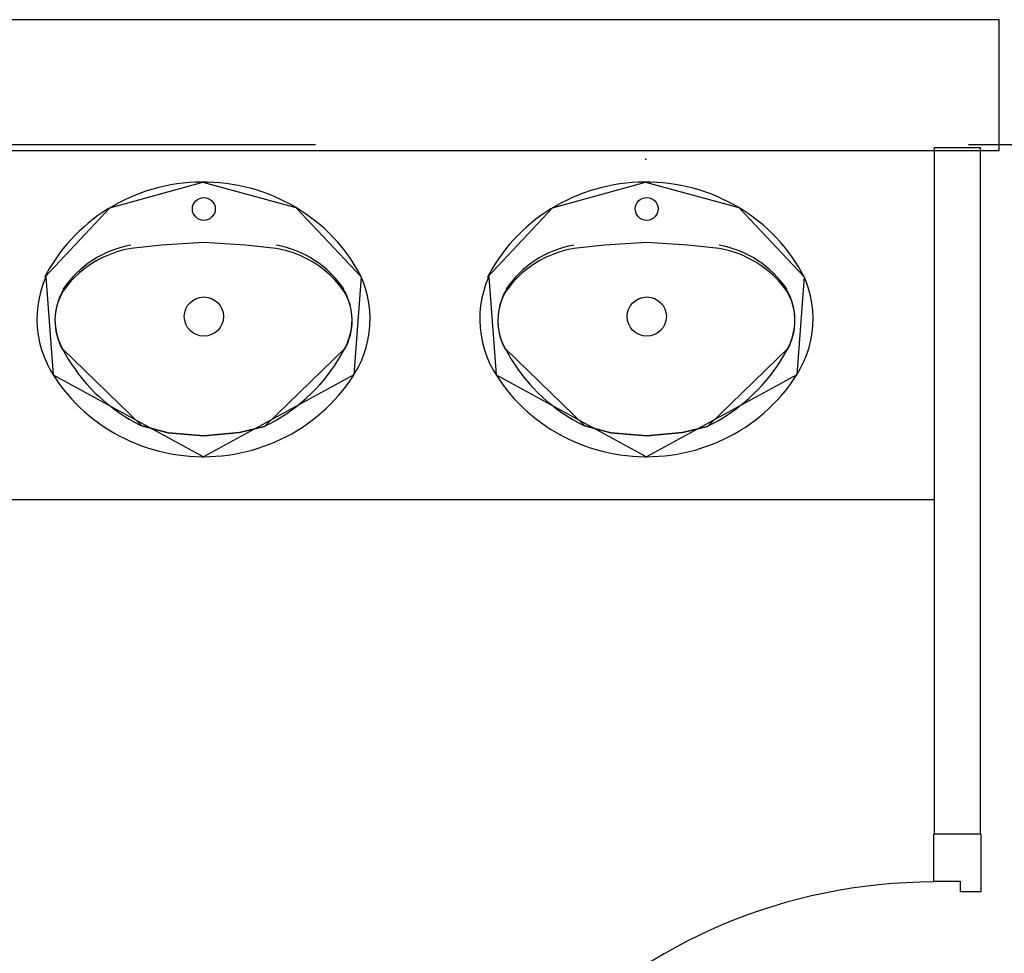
# Model space of a CAD drawing. Header units: millimetres. Extents: x -15 to 127, y -65 to 67.
# Tile 416 of 476: x 113.65 to 113.801, y 29.732 to 29.875. Entities that reach past the tile are written whole.
import ezdxf

# ---------------------------------------------------------------- set-up
doc = ezdxf.new("R2010")
doc.units = ezdxf.units.MM
doc.header["$MEASUREMENT"] = 0
doc.linetypes.add('PC_DASH_2', pattern=[0.125, 0.05555555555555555, -0.06944444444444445])
doc.layers.add('Calque 5', color=7, linetype='Continuous')

# ---------------------------------------------------------------- blocks, each defined once
blk = doc.blocks.new('PD_31494')
at = {"layer": 'Calque 5', "color": 0}
for p, q in [((46.25150382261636, -37.18372022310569), (46.25150382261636, -37.17651043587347)), ((46.25871360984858, -37.17651043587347), (46.25150382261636, -37.17651043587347)), ((46.25871360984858, -37.18530988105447), (46.25871360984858, -37.17651043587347))]:
    blk.add_line(p, q, dxfattribs=at)
blk.add_lwpolyline([(46.25150382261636, -37.18372022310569), (46.2555092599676, -37.18372022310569), (46.2555092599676, -37.18530988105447), (46.25871360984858, -37.18530988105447), (46.25871360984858, -37.18372022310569)], dxfattribs=at)
blk = doc.blocks.new('PD_31495')
at = {"layer": 'Calque 5', "color": 0}
for points in [[(46.17379545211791, -37.26284120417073), (46.17379545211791, -37.26684664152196), (46.16844061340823, -37.26684664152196), (46.16844061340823, -37.26284120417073), (46.17379545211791, -37.26284120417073)], [(46.25144061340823, -37.26284120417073), (46.25144061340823, -37.26684664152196), (46.24608577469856, -37.26684664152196), (46.24608577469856, -37.26284120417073), (46.25144061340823, -37.26284120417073)]]:
    blk.add_lwpolyline(points, dxfattribs=at)
blk = doc.blocks.new('PD_31493')
at = {"layer": 'Calque 5', "color": 0}
blk.add_line((46.25871360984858, -37.271853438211), (46.25150382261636, -37.271853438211), dxfattribs=at)
for points in [[(46.16839653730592, -37.26684664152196), (46.16839653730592, -37.26284120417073), (46.25150382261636, -37.26284120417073), (46.25150382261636, -37.26684664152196), (46.16839653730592, -37.26684664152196)], [(46.2555092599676, -37.26684664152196), (46.2555092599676, -37.26525698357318), (46.25871360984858, -37.26525698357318), (46.25871360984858, -37.271853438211), (46.25150382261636, -37.271853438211), (46.25150382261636, -37.26684664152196), (46.2555092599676, -37.26684664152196)]]:
    blk.add_lwpolyline(points, dxfattribs=at)
blk.add_arc((46.25150382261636, -37.26684664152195), 0.08299999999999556, 90, 180, dxfattribs=at)
at = {"layer": 'Calque 5'}
for name in ['PD_31494', 'PD_31495']:
    blk.add_blockref(name, (0, 0), dxfattribs=at)
blk = doc.blocks.new('PD_31498')
at = {"layer": 'Calque 5', "color": 0}
for points in [[(46.13966594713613, -37.11875333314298), (46.14060922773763, -37.11873517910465), (46.14155128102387, -37.11868520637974), (46.14249095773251, -37.11860347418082), (46.14342710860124, -37.11849008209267), (46.14435860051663, -37.1183451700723), (46.14528429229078, -37.11816891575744), (46.14620305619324, -37.11796153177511), (46.14711377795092, -37.11772327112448), (46.14801534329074, -37.117454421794), (46.14890665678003, -37.1171553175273), (46.14978663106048, -37.11682631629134), (46.15065419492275, -37.11646782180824), (46.15150828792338, -37.11608027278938), (46.15234787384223, -37.11566413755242), (46.15317192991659, -37.11521992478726), (46.15397944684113, -37.11474817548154), (46.1547694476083, -37.11424946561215), (46.15554096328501, -37.11372440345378), (46.15629305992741, -37.1131736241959), (46.15702481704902, -37.1125978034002), (46.1577353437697, -37.11199763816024), (46.1584237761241, -37.11137386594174), (46.15908927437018, -37.11072724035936), (46.15973102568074, -37.11005855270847), (46.16034825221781, -37.10936861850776), (46.16094020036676, -37.10865827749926), (46.16150614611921, -37.10792839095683), (46.16204540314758, -37.10717985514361), (46.16255731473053, -37.10641357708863), (46.16268900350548, -37.10620655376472), (46.163270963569, -37.10521134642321), (46.16377958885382, -37.10417960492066), (46.1642125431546, -37.10311606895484), (46.16456771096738, -37.10202592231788), (46.16484336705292, -37.10091447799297), (46.16503816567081, -37.09978714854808), (46.16515115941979, -37.09864942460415), (46.16518179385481, -37.09750685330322), (46.16512992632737, -37.09636499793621), (46.16499580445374, -37.095229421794), (46.16478008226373, -37.09410565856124), (46.16448381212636, -37.09299918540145), (46.16410843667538, -37.09191538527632), (46.16380520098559, -37.09118569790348), (46.16336914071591, -37.09037596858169), (46.16290389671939, -37.08958137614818), (46.16241025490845, -37.08880296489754), (46.1618888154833, -37.08804168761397), (46.16134021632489, -37.08729846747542), (46.160765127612, -37.08657421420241), (46.16016424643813, -37.0858698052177), (46.15953830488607, -37.08518610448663), (46.15888806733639, -37.08452394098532), (46.15821432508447, -37.083884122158), (46.15751789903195, -37.08326742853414), (46.15679963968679, -37.08267460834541), (46.15606041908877, -37.08210638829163), (46.155301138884, -37.08156346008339), (46.15452272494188, -37.08104648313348), (46.15372612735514, -37.08055608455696), (46.15291230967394, -37.080092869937), (46.15208227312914, -37.07965739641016), (46.1512370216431, -37.07925019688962), (46.150377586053, -37.07887176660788), (46.14950501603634, -37.07852256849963), (46.14862037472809, -37.07820302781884), (46.14772473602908, -37.07791353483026), (46.14681919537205, -37.07765443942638), (46.14590485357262, -37.07742605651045), (46.14498282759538, -37.07722866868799), (46.14405423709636, -37.07706251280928), (46.14312021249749, -37.07692779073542), (46.14218189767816, -37.07682467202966), (46.14124043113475, -37.07675327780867), (46.14029696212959, -37.07671369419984), (46.13935263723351, -37.07670597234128), (46.13840861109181, -37.07673012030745), (46.13746603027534, -37.07678610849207), (46.13652604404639, -37.07687386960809), (46.13558979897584, -37.0769932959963), (46.13465843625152, -37.07714424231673), (46.13373308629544, -37.07732652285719), (46.13281488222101, -37.07753991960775), (46.13190493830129, -37.07778417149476), (46.13100436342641, -37.07805897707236), (46.13011425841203, -37.0783640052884), (46.12923570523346, -37.07869888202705), (46.12836977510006, -37.07906320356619), (46.12751752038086, -37.0794565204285), (46.12667998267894, -37.07987835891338), (46.12585818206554, -37.080328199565), (46.12505311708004, -37.08080549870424), (46.12426577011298, -37.08130967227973), (46.12349710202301, -37.08184010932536), (46.12274804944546, -37.08239615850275), (46.12201952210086, -37.08297714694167), (46.12131240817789, -37.08358236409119), (46.12062757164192, -37.08421107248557), (46.11996584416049, -37.08486250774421), (46.11932803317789, -37.0855358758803), (46.1187149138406, -37.08623035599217), (46.11812723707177, -37.08694510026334), (46.11756571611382, -37.08767924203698), (46.11703103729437, -37.08843188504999), (46.11652384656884, -37.08920211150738), (46.11604476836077, -37.08998898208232), (46.11559438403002, -37.09079153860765), (46.11534044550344, -37.09127571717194), (46.11552671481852, -37.09118569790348), (46.1150979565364, -37.092250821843), (46.11474708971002, -37.09334226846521), (46.11447581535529, -37.09445472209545), (46.11428546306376, -37.09558276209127), (46.11417695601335, -37.0967208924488), (46.1141508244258, -37.09786356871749), (46.11420719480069, -37.09900522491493), (46.11434579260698, -37.10014029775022), (46.11456594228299, -37.1012632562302), (46.11486656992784, -37.1023686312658), (46.11524621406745, -37.10345103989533), (46.11570302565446, -37.10450520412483), (46.11623477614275, -37.10552598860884), (46.11664277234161, -37.10620626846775), (46.11714742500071, -37.10697738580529), (46.11767945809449, -37.10773073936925), (46.11823836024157, -37.1084656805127), (46.11882344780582, -37.10918131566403), (46.11943401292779, -37.10987677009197), (46.12006930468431, -37.1105511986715), (46.12072855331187, -37.11120377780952), (46.12141095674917, -37.11183371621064), (46.12211568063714, -37.11244024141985), (46.1228418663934, -37.11302261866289), (46.12358863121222, -37.11358013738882), (46.12435506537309, -37.11411211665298), (46.12514023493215, -37.11461790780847), (46.12594317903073, -37.11509689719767), (46.12676292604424, -37.11554850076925), (46.12759847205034, -37.11597216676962), (46.12844880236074, -37.11636738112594), (46.12931288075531, -37.11673365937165), (46.13018965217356, -37.11707055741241), (46.13107804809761, -37.11737766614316), (46.13197698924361, -37.11765460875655), (46.13288538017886, -37.11790104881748), (46.13380211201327, -37.1181166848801), (46.13472606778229, -37.11830125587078), (46.1356561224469, -37.11845453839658), (46.13659114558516, -37.11857634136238), (46.1375299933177, -37.1186665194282), (46.13847152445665, -37.11872496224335), (46.13941459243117, -37.11875159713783), (46.13966595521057, -37.11875332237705)], [(46.11534044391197, -37.09127571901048), (46.12529610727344, -37.08065748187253), (46.13954409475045, -37.07670496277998), (46.15380767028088, -37.08060456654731), (46.1638054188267, -37.09118577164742)], [(46.11552671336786, -37.09118569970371), (46.1166427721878, -37.1062062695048)], [(46.16380519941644, -37.09118569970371), (46.16268914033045, -37.1062062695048)], [(46.11664290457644, -37.10620653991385), (46.13966595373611, -37.11875332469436)], [(46.16268900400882, -37.10620655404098), (46.13966594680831, -37.11875333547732)]]:
    blk.add_lwpolyline(points, dxfattribs=at)
blk = doc.blocks.new('PD_31499')
at = {"layer": 'Calque 5', "color": 0}
for points in [[(46.11803811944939, -37.10215881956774), (46.11848171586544, -37.10298349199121), (46.11895480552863, -37.10379269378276), (46.11945681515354, -37.10458543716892), (46.11998713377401, -37.10536075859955), (46.12054511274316, -37.10611771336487), (46.12113007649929, -37.10685537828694), (46.12174130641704, -37.10757285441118), (46.12237806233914, -37.10826926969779), (46.12303956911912, -37.10894377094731), (46.12372501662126, -37.10959554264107), (46.12443357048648, -37.11022378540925), (46.1251643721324, -37.11082773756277), (46.12591652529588, -37.1114066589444), (46.12668911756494, -37.11195984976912), (46.12748120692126, -37.11248663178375), (46.12829182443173, -37.11298636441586), (46.12911999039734, -37.11345844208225), (46.12996468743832, -37.11390228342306), (46.13022413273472, -37.1140313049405), (46.1342358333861, -37.11506557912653), (46.13971246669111, -37.11556035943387), (46.14516593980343, -37.11504318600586), (46.14901476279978, -37.11412126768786), (46.14910779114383, -37.11403132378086), (46.14995730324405, -37.11359615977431), (46.1507905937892, -37.11313259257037), (46.15160664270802, -37.11264118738), (46.15240445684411, -37.11212254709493), (46.15318306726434, -37.11157730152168), (46.15394152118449, -37.11100611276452), (46.15467889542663, -37.11040968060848), (46.15539429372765, -37.10978872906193), (46.15608684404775, -37.10914401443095), (46.15675570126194, -37.10847632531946), (46.15740004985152, -37.10778647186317), (46.15801910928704, -37.10707529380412), (46.15861211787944, -37.10634366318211), (46.15917835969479, -37.10559246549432), (46.15971714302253, -37.10482261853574), (46.16022780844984, -37.10403505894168), (46.16070973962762, -37.10323074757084), (46.16116234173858, -37.10241066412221), (46.16129380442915, -37.10215883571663), (46.16171170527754, -37.10130700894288), (46.16203522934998, -37.10041761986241), (46.16226083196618, -37.09950040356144), (46.16238603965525, -37.09856541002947), (46.16240947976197, -37.09762288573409), (46.16233089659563, -37.09668315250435), (46.1621511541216, -37.09575651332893), (46.1618722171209, -37.09485311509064), (46.16149714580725, -37.09398285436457), (46.16120078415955, -37.09343451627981), (46.16054658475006, -37.09256276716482), (46.15983110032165, -37.09173743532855), (46.15905781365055, -37.09096237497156), (46.1582304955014, -37.09024135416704), (46.15735317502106, -37.08957789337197), (46.15643012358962, -37.08897521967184), (46.15546584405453, -37.08843627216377), (46.15446502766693, -37.08796367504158), (46.15343255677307, -37.08755972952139), (46.1523734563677, -37.08722640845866), (46.15129288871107, -37.0869653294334), (46.1507822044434, -37.08686849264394), (46.14601467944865, -37.08635131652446), (46.13971246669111, -37.08596906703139), (46.13322412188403, -37.08638504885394), (46.12854971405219, -37.08686849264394), (46.1274609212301, -37.08709536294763), (46.1263911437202, -37.08739511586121), (46.12534559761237, -37.0877662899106), (46.12432937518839, -37.0882070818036), (46.12334743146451, -37.08871534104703), (46.12240454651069, -37.08928858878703), (46.12150531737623, -37.08992403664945), (46.12065412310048, -37.09061858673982), (46.11985510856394, -37.0913688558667), (46.11911217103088, -37.09217118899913), (46.11842892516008, -37.09302167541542), (46.118131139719, -37.09343434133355), (46.1176951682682, -37.09427782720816), (46.11735274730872, -37.09516057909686), (46.11710763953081, -37.09607310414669), (46.11696252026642, -37.09700540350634), (46.11691898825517, -37.09794726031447), (46.11697751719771, -37.098888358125), (46.11713746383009, -37.0998183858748), (46.1173970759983, -37.10072715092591), (46.11775351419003, -37.1016047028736), (46.11803811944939, -37.10215883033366)], [(46.1507822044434, -37.08686849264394), (46.14601467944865, -37.08635131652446), (46.13971246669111, -37.08596906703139), (46.13322412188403, -37.08638504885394), (46.12854971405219, -37.08686849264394)], [(46.11803811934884, -37.10215882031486), (46.13022413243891, -37.11403130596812)], [(46.16129380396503, -37.10215883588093), (46.14910778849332, -37.11403132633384)], [(46.14901476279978, -37.11412126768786), (46.14516593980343, -37.11504318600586), (46.13971246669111, -37.11556035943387), (46.1342358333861, -37.11506557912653), (46.13022430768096, -37.11403114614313)]]:
    blk.add_lwpolyline(points, dxfattribs=at)
for centre, radius, start, end in [((46.13136489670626, -37.10205532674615), 0.01595715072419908, 100.161392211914, 146.0300598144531), ((46.14796701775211, -37.10205533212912), 0.01595716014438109, 33.96994018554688, 79.83860778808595), ((46.12623430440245, -37.09787791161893), 0.00931559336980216, 150.4411468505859, 208.3775177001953), ((46.15309761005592, -37.09787791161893), 0.009315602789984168, 331.6224822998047, 29.55885314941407)]:
    blk.add_arc(centre, radius, start, end, dxfattribs=at)
blk = doc.blocks.new('PD_31497')
at = {"layer": 'Calque 5', "color": 0}
for points in [[(46.1507822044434, -37.08686849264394), (46.14601467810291, -37.0863513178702), (46.13971246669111, -37.08596906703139), (46.13322412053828, -37.08638504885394), (46.12854971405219, -37.08686849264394)], [(46.11803811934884, -37.10215882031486), (46.13022413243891, -37.11403130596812)], [(46.16129380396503, -37.10215883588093), (46.14910778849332, -37.11403132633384)], [(46.14901476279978, -37.11412126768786), (46.14516593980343, -37.11504318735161), (46.13971246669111, -37.11556035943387), (46.1342358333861, -37.11506558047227), (46.13022430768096, -37.11403114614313)]]:
    blk.add_lwpolyline(points, dxfattribs=at)
for centre, radius in [((46.13971298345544, -37.08081218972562), 0.001750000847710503), ((46.13971795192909, -37.09729571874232), 0.002999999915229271)]:
    blk.add_circle(centre, radius, dxfattribs=at)
for centre, radius, start, end in [((46.13136489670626, -37.10205532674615), 0.01595715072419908, 100.161392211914, 146.0300598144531), ((46.14796701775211, -37.10205533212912), 0.01595716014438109, 33.96994018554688, 79.83860778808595), ((46.12623430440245, -37.09787791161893), 0.00931559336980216, 150.4411468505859, 208.3775177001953), ((46.15309761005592, -37.09787791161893), 0.009315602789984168, 331.6224822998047, 29.55885314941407)]:
    blk.add_arc(centre, radius, start, end, dxfattribs=at)
at = {"layer": 'Calque 5'}
for name in ['PD_31498', 'PD_31499']:
    blk.add_blockref(name, (0, 0), dxfattribs=at)
blk = doc.blocks.new('PD_31502')
at = {"layer": 'Calque 5', "color": 0}
for points in [[(46.20747651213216, -37.11875333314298), (46.20841979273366, -37.11873517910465), (46.2093618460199, -37.11868520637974), (46.21030152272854, -37.11860347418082), (46.21123767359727, -37.11849008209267), (46.21216916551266, -37.1183451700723), (46.21309485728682, -37.11816891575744), (46.21401362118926, -37.11796153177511), (46.21492434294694, -37.11772327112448), (46.21582590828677, -37.117454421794), (46.21671722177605, -37.1171553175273), (46.21759719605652, -37.11682631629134), (46.21846475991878, -37.11646782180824), (46.21931885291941, -37.11608027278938), (46.22015843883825, -37.11566413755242), (46.22098249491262, -37.11521992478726), (46.22179001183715, -37.11474817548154), (46.22258001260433, -37.11424946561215), (46.22335152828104, -37.11372440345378), (46.22410362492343, -37.1131736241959), (46.22483538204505, -37.1125978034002), (46.22554590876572, -37.11199763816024), (46.22623434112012, -37.11137386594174), (46.22689983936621, -37.11072724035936), (46.22754159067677, -37.11005855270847), (46.22815881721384, -37.10936861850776), (46.22875076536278, -37.10865827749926), (46.22931671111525, -37.10792839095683), (46.22985596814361, -37.10717985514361), (46.23036787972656, -37.10641357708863), (46.23049956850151, -37.10620655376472), (46.23108152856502, -37.10521134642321), (46.23159015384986, -37.10417960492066), (46.23202310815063, -37.10311606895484), (46.23237827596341, -37.10202592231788), (46.23265393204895, -37.10091447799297), (46.23284873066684, -37.09978714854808), (46.23296172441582, -37.09864942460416), (46.23299235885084, -37.09750685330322), (46.23294049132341, -37.0963649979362), (46.23280636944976, -37.095229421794), (46.23259064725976, -37.09410565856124), (46.23229437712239, -37.09299918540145), (46.2319190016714, -37.09191538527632), (46.23161576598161, -37.09118569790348), (46.23117970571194, -37.09037596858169), (46.23071446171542, -37.08958137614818), (46.23022081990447, -37.08880296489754), (46.22969938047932, -37.08804168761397), (46.22915078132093, -37.08729846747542), (46.22857569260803, -37.08657421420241), (46.22797481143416, -37.0858698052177), (46.22734886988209, -37.08518610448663), (46.22669863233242, -37.08452394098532), (46.22602489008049, -37.083884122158), (46.22532846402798, -37.08326742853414), (46.22461020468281, -37.08267460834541), (46.2238709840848, -37.08210638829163), (46.22311170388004, -37.08156346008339), (46.22233328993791, -37.08104648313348), (46.22153669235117, -37.08055608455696), (46.22072287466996, -37.080092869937), (46.21989283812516, -37.07965739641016), (46.21904758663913, -37.07925019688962), (46.21818815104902, -37.07887176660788), (46.21731558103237, -37.07852256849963), (46.21643093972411, -37.07820302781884), (46.21553530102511, -37.07791353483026), (46.21462976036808, -37.07765443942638), (46.21371541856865, -37.07742605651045), (46.21279339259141, -37.07722866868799), (46.21186480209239, -37.07706251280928), (46.21093077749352, -37.07692779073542), (46.20999246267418, -37.07682467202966), (46.20905099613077, -37.07675327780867), (46.20810752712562, -37.07671369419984), (46.20716320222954, -37.07670597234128), (46.20621917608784, -37.07673012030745), (46.20527659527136, -37.07678610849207), (46.20433660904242, -37.07687386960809), (46.20340036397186, -37.0769932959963), (46.20246900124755, -37.07714424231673), (46.20154365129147, -37.07732652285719), (46.20062544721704, -37.07753991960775), (46.19971550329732, -37.07778417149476), (46.19881492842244, -37.07805897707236), (46.19792482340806, -37.0783640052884), (46.19704627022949, -37.07869888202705), (46.19618034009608, -37.07906320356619), (46.19532808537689, -37.0794565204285), (46.19449054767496, -37.07987835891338), (46.19366874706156, -37.080328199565), (46.19286368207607, -37.08080549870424), (46.19207633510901, -37.08130967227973), (46.19130766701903, -37.08184010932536), (46.19055861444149, -37.08239615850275), (46.18983008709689, -37.08297714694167), (46.18912297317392, -37.08358236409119), (46.18843813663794, -37.08421107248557), (46.18777640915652, -37.08486250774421), (46.18713859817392, -37.0855358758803), (46.18652547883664, -37.08623035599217), (46.1859378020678, -37.08694510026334), (46.18537628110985, -37.08767924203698), (46.1848416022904, -37.08843188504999), (46.18433441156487, -37.08920211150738), (46.1838553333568, -37.08998898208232), (46.18340494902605, -37.09079153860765), (46.18315101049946, -37.09127571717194), (46.18333727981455, -37.09118569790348), (46.18290852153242, -37.092250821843), (46.18255765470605, -37.09334226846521), (46.18228638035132, -37.09445472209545), (46.18209602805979, -37.09558276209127), (46.18198752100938, -37.0967208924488), (46.18196138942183, -37.09786356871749), (46.18201775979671, -37.09900522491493), (46.18215635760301, -37.10014029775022), (46.18237650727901, -37.1012632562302), (46.18267713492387, -37.1023686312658), (46.18305677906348, -37.10345103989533), (46.18351359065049, -37.10450520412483), (46.18404534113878, -37.10552598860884), (46.18445333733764, -37.10620626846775), (46.18495798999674, -37.10697738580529), (46.18549002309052, -37.10773073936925), (46.18604892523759, -37.1084656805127), (46.18663401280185, -37.10918131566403), (46.18724457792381, -37.10987677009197), (46.18787986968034, -37.1105511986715), (46.1885391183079, -37.11120377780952), (46.18922152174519, -37.11183371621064), (46.18992624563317, -37.11244024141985), (46.19065243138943, -37.11302261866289), (46.19139919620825, -37.11358013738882), (46.19216563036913, -37.11411211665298), (46.19295079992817, -37.11461790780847), (46.19375374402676, -37.11509689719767), (46.19457349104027, -37.11554850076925), (46.19540903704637, -37.11597216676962), (46.19625936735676, -37.11636738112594), (46.19712344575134, -37.11673365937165), (46.19800021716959, -37.11707055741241), (46.19888861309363, -37.11737766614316), (46.19978755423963, -37.11765460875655), (46.2006959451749, -37.11790104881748), (46.20161267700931, -37.1181166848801), (46.20253663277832, -37.11830125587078), (46.20346668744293, -37.11845453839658), (46.20440171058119, -37.11857634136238), (46.20534055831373, -37.1186665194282), (46.20628208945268, -37.11872496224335), (46.2072251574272, -37.11875159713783), (46.20747652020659, -37.11875332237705)], [(46.183151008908, -37.09127571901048), (46.19310667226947, -37.08065748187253), (46.20735465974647, -37.07670496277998), (46.22161823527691, -37.08060456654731), (46.23161598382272, -37.09118577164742)], [(46.18333727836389, -37.09118569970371), (46.18445333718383, -37.1062062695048)], [(46.23161576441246, -37.09118569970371), (46.23049970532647, -37.1062062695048)], [(46.18445346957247, -37.10620653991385), (46.20747651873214, -37.11875332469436)], [(46.23049956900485, -37.10620655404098), (46.20747651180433, -37.11875333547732)]]:
    blk.add_lwpolyline(points, dxfattribs=at)
blk = doc.blocks.new('PD_31503')
at = {"layer": 'Calque 5', "color": 0}
for points in [[(46.18584868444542, -37.10215881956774), (46.18629228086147, -37.10298349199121), (46.18676537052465, -37.10379269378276), (46.18726738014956, -37.10458543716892), (46.18779769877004, -37.10536075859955), (46.18835567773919, -37.10611771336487), (46.18894064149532, -37.10685537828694), (46.18955187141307, -37.10757285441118), (46.19018862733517, -37.10826926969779), (46.19085013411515, -37.10894377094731), (46.19153558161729, -37.10959554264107), (46.19224413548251, -37.11022378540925), (46.19297493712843, -37.11082773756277), (46.19372709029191, -37.1114066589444), (46.19449968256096, -37.11195984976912), (46.19529177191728, -37.11248663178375), (46.19610238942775, -37.11298636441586), (46.19693055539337, -37.11345844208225), (46.19777525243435, -37.11390228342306), (46.19803469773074, -37.1140313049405), (46.20204639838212, -37.11506557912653), (46.20752303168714, -37.11556035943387), (46.21297650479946, -37.11504318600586), (46.21682532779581, -37.11412126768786), (46.21691835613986, -37.11403132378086), (46.21776786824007, -37.11359615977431), (46.21860115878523, -37.11313259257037), (46.21941720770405, -37.11264118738), (46.22021502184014, -37.11212254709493), (46.22099363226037, -37.11157730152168), (46.22175208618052, -37.11100611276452), (46.22248946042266, -37.11040968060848), (46.22320485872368, -37.10978872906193), (46.22389740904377, -37.10914401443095), (46.22456626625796, -37.10847632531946), (46.22521061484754, -37.10778647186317), (46.22582967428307, -37.10707529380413), (46.22642268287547, -37.10634366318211), (46.22698892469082, -37.10559246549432), (46.22752770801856, -37.10482261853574), (46.22803837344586, -37.10403505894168), (46.22852030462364, -37.10323074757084), (46.22897290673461, -37.10241066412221), (46.22910436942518, -37.10215883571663), (46.22952227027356, -37.10130700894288), (46.22984579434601, -37.10041761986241), (46.2300713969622, -37.09950040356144), (46.23019660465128, -37.09856541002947), (46.23022004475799, -37.09762288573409), (46.23014146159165, -37.09668315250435), (46.22996171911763, -37.09575651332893), (46.22968278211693, -37.09485311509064), (46.22930771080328, -37.09398285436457), (46.22901134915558, -37.09343451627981), (46.22835714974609, -37.09256276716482), (46.22764166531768, -37.09173743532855), (46.22686837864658, -37.09096237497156), (46.22604106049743, -37.09024135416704), (46.22516374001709, -37.08957789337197), (46.22424068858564, -37.08897521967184), (46.22327640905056, -37.08843627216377), (46.22227559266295, -37.08796367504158), (46.2212431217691, -37.08755972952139), (46.22018402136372, -37.08722640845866), (46.21910345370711, -37.0869653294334), (46.21859276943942, -37.08686849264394), (46.21382524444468, -37.08635131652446), (46.20752303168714, -37.08596906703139), (46.20103468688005, -37.08638504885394), (46.19636027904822, -37.08686849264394), (46.19527148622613, -37.08709536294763), (46.19420170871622, -37.08739511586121), (46.1931561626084, -37.0877662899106), (46.19213994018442, -37.0882070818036), (46.19115799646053, -37.08871534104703), (46.19021511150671, -37.08928858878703), (46.18931588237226, -37.08992403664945), (46.18846468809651, -37.09061858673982), (46.18766567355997, -37.0913688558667), (46.18692273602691, -37.09217118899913), (46.1862394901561, -37.09302167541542), (46.18594170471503, -37.09343434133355), (46.18550573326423, -37.09427782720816), (46.18516331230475, -37.09516057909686), (46.18491820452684, -37.09607310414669), (46.18477308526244, -37.09700540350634), (46.1847295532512, -37.09794726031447), (46.18478808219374, -37.098888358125), (46.18494802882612, -37.0998183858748), (46.18520764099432, -37.10072715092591), (46.18556407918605, -37.1016047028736), (46.18584868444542, -37.10215883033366)], [(46.21859276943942, -37.08686849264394), (46.21382524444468, -37.08635131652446), (46.20752303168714, -37.08596906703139), (46.20103468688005, -37.08638504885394), (46.19636027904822, -37.08686849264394)], [(46.18584868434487, -37.10215882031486), (46.19803469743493, -37.11403130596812)], [(46.22910436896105, -37.10215883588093), (46.21691835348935, -37.11403132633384)], [(46.21682532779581, -37.11412126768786), (46.21297650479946, -37.11504318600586), (46.20752303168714, -37.11556035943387), (46.20204639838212, -37.11506557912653), (46.19803487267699, -37.11403114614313)]]:
    blk.add_lwpolyline(points, dxfattribs=at)
for centre, radius, start, end in [((46.19917546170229, -37.10205532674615), 0.01595715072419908, 100.161392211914, 146.0300598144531), ((46.21577758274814, -37.10205533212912), 0.01595716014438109, 33.96994018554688, 79.83860778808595), ((46.19404486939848, -37.09787791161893), 0.00931559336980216, 150.4411468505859, 208.3775177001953), ((46.22090817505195, -37.09787791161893), 0.009315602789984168, 331.6224822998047, 29.55885314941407)]:
    blk.add_arc(centre, radius, start, end, dxfattribs=at)
blk = doc.blocks.new('PD_31501')
at = {"layer": 'Calque 5', "color": 0}
for points in [[(46.21859276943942, -37.08686849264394), (46.21382524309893, -37.0863513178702), (46.20752303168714, -37.08596906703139), (46.2010346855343, -37.08638504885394), (46.19636027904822, -37.08686849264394)], [(46.18584868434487, -37.10215882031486), (46.19803469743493, -37.11403130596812)], [(46.22910436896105, -37.10215883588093), (46.21691835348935, -37.11403132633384)], [(46.21682532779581, -37.11412126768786), (46.21297650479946, -37.11504318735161), (46.20752303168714, -37.11556035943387), (46.20204639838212, -37.11506558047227), (46.19803487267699, -37.11403114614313)]]:
    blk.add_lwpolyline(points, dxfattribs=at)
for centre, radius in [((46.20752354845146, -37.08081218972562), 0.001750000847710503), ((46.20752851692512, -37.09729571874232), 0.002999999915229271)]:
    blk.add_circle(centre, radius, dxfattribs=at)
for centre, radius, start, end in [((46.19917546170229, -37.10205532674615), 0.01595715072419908, 100.161392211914, 146.0300598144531), ((46.21577758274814, -37.10205533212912), 0.01595716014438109, 33.96994018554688, 79.83860778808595), ((46.19404486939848, -37.09787791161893), 0.00931559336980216, 150.4411468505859, 208.3775177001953), ((46.22090817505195, -37.09787791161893), 0.009315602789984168, 331.6224822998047, 29.55885314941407)]:
    blk.add_arc(centre, radius, start, end, dxfattribs=at)
at = {"layer": 'Calque 5'}
for name in ['PD_31502', 'PD_31503']:
    blk.add_blockref(name, (0, 0), dxfattribs=at)
blk = doc.blocks.new('PD_32840')
at = {"layer": 'Calque 5', "color": 0}
for p, q in [((46.25150382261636, -37.18372022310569), (46.25150382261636, -37.17651043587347)), ((46.25871360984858, -37.17651043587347), (46.25150382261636, -37.17651043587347)), ((46.25871360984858, -37.18530988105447), (46.25871360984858, -37.17651043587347))]:
    blk.add_line(p, q, dxfattribs=at)
blk.add_lwpolyline([(46.25150382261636, -37.18372022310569), (46.2555092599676, -37.18372022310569), (46.2555092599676, -37.18530988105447), (46.25871360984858, -37.18530988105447), (46.25871360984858, -37.18372022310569)], dxfattribs=at)
blk = doc.blocks.new('PD_32841')
at = {"layer": 'Calque 5', "color": 0}
for points in [[(46.17379545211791, -37.26284120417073), (46.17379545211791, -37.26684664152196), (46.16844061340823, -37.26684664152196), (46.16844061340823, -37.26284120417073), (46.17379545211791, -37.26284120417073)], [(46.25144061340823, -37.26284120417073), (46.25144061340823, -37.26684664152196), (46.24608577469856, -37.26684664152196), (46.24608577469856, -37.26284120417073), (46.25144061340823, -37.26284120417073)]]:
    blk.add_lwpolyline(points, dxfattribs=at)
blk = doc.blocks.new('PD_32839')
at = {"layer": 'Calque 5', "color": 0}
blk.add_line((46.25871360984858, -37.271853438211), (46.25150382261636, -37.271853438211), dxfattribs=at)
for points in [[(46.16839653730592, -37.26684664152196), (46.16839653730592, -37.26284120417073), (46.25150382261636, -37.26284120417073), (46.25150382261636, -37.26684664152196), (46.16839653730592, -37.26684664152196)], [(46.2555092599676, -37.26684664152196), (46.2555092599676, -37.26525698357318), (46.25871360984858, -37.26525698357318), (46.25871360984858, -37.271853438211), (46.25150382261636, -37.271853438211), (46.25150382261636, -37.26684664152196), (46.2555092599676, -37.26684664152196)]]:
    blk.add_lwpolyline(points, dxfattribs=at)
blk.add_arc((46.25150382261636, -37.26684664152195), 0.08299999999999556, 90, 180, dxfattribs=at)
at = {"layer": 'Calque 5'}
for name in ['PD_32840', 'PD_32841']:
    blk.add_blockref(name, (0, 0), dxfattribs=at)
blk = doc.blocks.new('PD_32844')
at = {"layer": 'Calque 5', "color": 0}
for points in [[(46.13966594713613, -37.11875333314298), (46.14060922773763, -37.11873517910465), (46.14155128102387, -37.11868520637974), (46.14249095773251, -37.11860347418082), (46.14342710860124, -37.11849008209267), (46.14435860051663, -37.1183451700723), (46.14528429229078, -37.11816891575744), (46.14620305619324, -37.11796153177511), (46.14711377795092, -37.11772327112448), (46.14801534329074, -37.117454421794), (46.14890665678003, -37.1171553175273), (46.14978663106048, -37.11682631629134), (46.15065419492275, -37.11646782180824), (46.15150828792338, -37.11608027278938), (46.15234787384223, -37.11566413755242), (46.15317192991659, -37.11521992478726), (46.15397944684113, -37.11474817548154), (46.1547694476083, -37.11424946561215), (46.15554096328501, -37.11372440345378), (46.15629305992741, -37.1131736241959), (46.15702481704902, -37.1125978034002), (46.1577353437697, -37.11199763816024), (46.1584237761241, -37.11137386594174), (46.15908927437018, -37.11072724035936), (46.15973102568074, -37.11005855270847), (46.16034825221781, -37.10936861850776), (46.16094020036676, -37.10865827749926), (46.16150614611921, -37.10792839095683), (46.16204540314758, -37.10717985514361), (46.16255731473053, -37.10641357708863), (46.16268900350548, -37.10620655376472), (46.163270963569, -37.10521134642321), (46.16377958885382, -37.10417960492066), (46.1642125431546, -37.10311606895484), (46.16456771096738, -37.10202592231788), (46.16484336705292, -37.10091447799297), (46.16503816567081, -37.09978714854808), (46.16515115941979, -37.09864942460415), (46.16518179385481, -37.09750685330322), (46.16512992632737, -37.09636499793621), (46.16499580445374, -37.095229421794), (46.16478008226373, -37.09410565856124), (46.16448381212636, -37.09299918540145), (46.16410843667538, -37.09191538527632), (46.16380520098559, -37.09118569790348), (46.16336914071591, -37.09037596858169), (46.16290389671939, -37.08958137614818), (46.16241025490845, -37.08880296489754), (46.1618888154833, -37.08804168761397), (46.16134021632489, -37.08729846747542), (46.160765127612, -37.08657421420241), (46.16016424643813, -37.0858698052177), (46.15953830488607, -37.08518610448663), (46.15888806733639, -37.08452394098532), (46.15821432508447, -37.083884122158), (46.15751789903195, -37.08326742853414), (46.15679963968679, -37.08267460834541), (46.15606041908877, -37.08210638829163), (46.155301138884, -37.08156346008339), (46.15452272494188, -37.08104648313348), (46.15372612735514, -37.08055608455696), (46.15291230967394, -37.080092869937), (46.15208227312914, -37.07965739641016), (46.1512370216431, -37.07925019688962), (46.150377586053, -37.07887176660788), (46.14950501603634, -37.07852256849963), (46.14862037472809, -37.07820302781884), (46.14772473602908, -37.07791353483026), (46.14681919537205, -37.07765443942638), (46.14590485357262, -37.07742605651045), (46.14498282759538, -37.07722866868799), (46.14405423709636, -37.07706251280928), (46.14312021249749, -37.07692779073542), (46.14218189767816, -37.07682467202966), (46.14124043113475, -37.07675327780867), (46.14029696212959, -37.07671369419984), (46.13935263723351, -37.07670597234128), (46.13840861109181, -37.07673012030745), (46.13746603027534, -37.07678610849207), (46.13652604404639, -37.07687386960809), (46.13558979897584, -37.0769932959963), (46.13465843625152, -37.07714424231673), (46.13373308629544, -37.07732652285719), (46.13281488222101, -37.07753991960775), (46.13190493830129, -37.07778417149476), (46.13100436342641, -37.07805897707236), (46.13011425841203, -37.0783640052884), (46.12923570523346, -37.07869888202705), (46.12836977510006, -37.07906320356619), (46.12751752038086, -37.0794565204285), (46.12667998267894, -37.07987835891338), (46.12585818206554, -37.080328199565), (46.12505311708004, -37.08080549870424), (46.12426577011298, -37.08130967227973), (46.12349710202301, -37.08184010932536), (46.12274804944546, -37.08239615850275), (46.12201952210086, -37.08297714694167), (46.12131240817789, -37.08358236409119), (46.12062757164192, -37.08421107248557), (46.11996584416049, -37.08486250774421), (46.11932803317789, -37.0855358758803), (46.1187149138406, -37.08623035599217), (46.11812723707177, -37.08694510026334), (46.11756571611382, -37.08767924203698), (46.11703103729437, -37.08843188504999), (46.11652384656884, -37.08920211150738), (46.11604476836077, -37.08998898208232), (46.11559438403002, -37.09079153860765), (46.11534044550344, -37.09127571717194), (46.11552671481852, -37.09118569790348), (46.1150979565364, -37.092250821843), (46.11474708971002, -37.09334226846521), (46.11447581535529, -37.09445472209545), (46.11428546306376, -37.09558276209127), (46.11417695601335, -37.0967208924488), (46.1141508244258, -37.09786356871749), (46.11420719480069, -37.09900522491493), (46.11434579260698, -37.10014029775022), (46.11456594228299, -37.1012632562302), (46.11486656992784, -37.1023686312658), (46.11524621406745, -37.10345103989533), (46.11570302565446, -37.10450520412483), (46.11623477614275, -37.10552598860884), (46.11664277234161, -37.10620626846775), (46.11714742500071, -37.10697738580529), (46.11767945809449, -37.10773073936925), (46.11823836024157, -37.1084656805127), (46.11882344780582, -37.10918131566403), (46.11943401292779, -37.10987677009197), (46.12006930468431, -37.1105511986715), (46.12072855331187, -37.11120377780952), (46.12141095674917, -37.11183371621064), (46.12211568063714, -37.11244024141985), (46.1228418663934, -37.11302261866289), (46.12358863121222, -37.11358013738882), (46.12435506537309, -37.11411211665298), (46.12514023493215, -37.11461790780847), (46.12594317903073, -37.11509689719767), (46.12676292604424, -37.11554850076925), (46.12759847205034, -37.11597216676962), (46.12844880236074, -37.11636738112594), (46.12931288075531, -37.11673365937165), (46.13018965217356, -37.11707055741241), (46.13107804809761, -37.11737766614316), (46.13197698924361, -37.11765460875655), (46.13288538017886, -37.11790104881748), (46.13380211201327, -37.1181166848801), (46.13472606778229, -37.11830125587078), (46.1356561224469, -37.11845453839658), (46.13659114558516, -37.11857634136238), (46.1375299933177, -37.1186665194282), (46.13847152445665, -37.11872496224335), (46.13941459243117, -37.11875159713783), (46.13966595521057, -37.11875332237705)], [(46.11534044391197, -37.09127571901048), (46.12529610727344, -37.08065748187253), (46.13954409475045, -37.07670496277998), (46.15380767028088, -37.08060456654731), (46.1638054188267, -37.09118577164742)], [(46.11552671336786, -37.09118569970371), (46.1166427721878, -37.1062062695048)], [(46.16380519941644, -37.09118569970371), (46.16268914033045, -37.1062062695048)], [(46.11664290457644, -37.10620653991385), (46.13966595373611, -37.11875332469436)], [(46.16268900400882, -37.10620655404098), (46.13966594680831, -37.11875333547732)]]:
    blk.add_lwpolyline(points, dxfattribs=at)
blk = doc.blocks.new('PD_32845')
at = {"layer": 'Calque 5', "color": 0}
for points in [[(46.11803811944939, -37.10215881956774), (46.11848171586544, -37.10298349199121), (46.11895480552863, -37.10379269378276), (46.11945681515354, -37.10458543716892), (46.11998713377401, -37.10536075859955), (46.12054511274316, -37.10611771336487), (46.12113007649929, -37.10685537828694), (46.12174130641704, -37.10757285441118), (46.12237806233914, -37.10826926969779), (46.12303956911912, -37.10894377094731), (46.12372501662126, -37.10959554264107), (46.12443357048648, -37.11022378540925), (46.1251643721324, -37.11082773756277), (46.12591652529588, -37.1114066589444), (46.12668911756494, -37.11195984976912), (46.12748120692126, -37.11248663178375), (46.12829182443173, -37.11298636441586), (46.12911999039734, -37.11345844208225), (46.12996468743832, -37.11390228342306), (46.13022413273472, -37.1140313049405), (46.1342358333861, -37.11506557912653), (46.13971246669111, -37.11556035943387), (46.14516593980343, -37.11504318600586), (46.14901476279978, -37.11412126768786), (46.14910779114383, -37.11403132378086), (46.14995730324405, -37.11359615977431), (46.1507905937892, -37.11313259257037), (46.15160664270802, -37.11264118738), (46.15240445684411, -37.11212254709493), (46.15318306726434, -37.11157730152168), (46.15394152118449, -37.11100611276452), (46.15467889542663, -37.11040968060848), (46.15539429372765, -37.10978872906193), (46.15608684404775, -37.10914401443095), (46.15675570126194, -37.10847632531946), (46.15740004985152, -37.10778647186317), (46.15801910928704, -37.10707529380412), (46.15861211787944, -37.10634366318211), (46.15917835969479, -37.10559246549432), (46.15971714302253, -37.10482261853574), (46.16022780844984, -37.10403505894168), (46.16070973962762, -37.10323074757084), (46.16116234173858, -37.10241066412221), (46.16129380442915, -37.10215883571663), (46.16171170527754, -37.10130700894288), (46.16203522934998, -37.10041761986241), (46.16226083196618, -37.09950040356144), (46.16238603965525, -37.09856541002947), (46.16240947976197, -37.09762288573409), (46.16233089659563, -37.09668315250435), (46.1621511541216, -37.09575651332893), (46.1618722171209, -37.09485311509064), (46.16149714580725, -37.09398285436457), (46.16120078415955, -37.09343451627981), (46.16054658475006, -37.09256276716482), (46.15983110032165, -37.09173743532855), (46.15905781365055, -37.09096237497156), (46.1582304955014, -37.09024135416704), (46.15735317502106, -37.08957789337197), (46.15643012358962, -37.08897521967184), (46.15546584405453, -37.08843627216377), (46.15446502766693, -37.08796367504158), (46.15343255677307, -37.08755972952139), (46.1523734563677, -37.08722640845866), (46.15129288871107, -37.0869653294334), (46.1507822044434, -37.08686849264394), (46.14601467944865, -37.08635131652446), (46.13971246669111, -37.08596906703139), (46.13322412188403, -37.08638504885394), (46.12854971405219, -37.08686849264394), (46.1274609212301, -37.08709536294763), (46.1263911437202, -37.08739511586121), (46.12534559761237, -37.0877662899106), (46.12432937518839, -37.0882070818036), (46.12334743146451, -37.08871534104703), (46.12240454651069, -37.08928858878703), (46.12150531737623, -37.08992403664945), (46.12065412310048, -37.09061858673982), (46.11985510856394, -37.0913688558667), (46.11911217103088, -37.09217118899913), (46.11842892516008, -37.09302167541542), (46.118131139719, -37.09343434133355), (46.1176951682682, -37.09427782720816), (46.11735274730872, -37.09516057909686), (46.11710763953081, -37.09607310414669), (46.11696252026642, -37.09700540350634), (46.11691898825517, -37.09794726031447), (46.11697751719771, -37.098888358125), (46.11713746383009, -37.0998183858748), (46.1173970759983, -37.10072715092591), (46.11775351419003, -37.1016047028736), (46.11803811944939, -37.10215883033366)], [(46.1507822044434, -37.08686849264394), (46.14601467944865, -37.08635131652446), (46.13971246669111, -37.08596906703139), (46.13322412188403, -37.08638504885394), (46.12854971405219, -37.08686849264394)], [(46.11803811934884, -37.10215882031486), (46.13022413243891, -37.11403130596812)], [(46.16129380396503, -37.10215883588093), (46.14910778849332, -37.11403132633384)], [(46.14901476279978, -37.11412126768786), (46.14516593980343, -37.11504318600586), (46.13971246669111, -37.11556035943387), (46.1342358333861, -37.11506557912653), (46.13022430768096, -37.11403114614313)]]:
    blk.add_lwpolyline(points, dxfattribs=at)
for centre, radius, start, end in [((46.13136489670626, -37.10205532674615), 0.01595715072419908, 100.161392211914, 146.0300598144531), ((46.14796701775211, -37.10205533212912), 0.01595716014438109, 33.96994018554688, 79.83860778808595), ((46.12623430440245, -37.09787791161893), 0.00931559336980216, 150.4411468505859, 208.3775177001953), ((46.15309761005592, -37.09787791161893), 0.009315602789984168, 331.6224822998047, 29.55885314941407)]:
    blk.add_arc(centre, radius, start, end, dxfattribs=at)
blk = doc.blocks.new('PD_32843')
at = {"layer": 'Calque 5', "color": 0}
for points in [[(46.1507822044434, -37.08686849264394), (46.14601467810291, -37.0863513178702), (46.13971246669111, -37.08596906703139), (46.13322412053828, -37.08638504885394), (46.12854971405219, -37.08686849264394)], [(46.11803811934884, -37.10215882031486), (46.13022413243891, -37.11403130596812)], [(46.16129380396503, -37.10215883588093), (46.14910778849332, -37.11403132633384)], [(46.14901476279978, -37.11412126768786), (46.14516593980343, -37.11504318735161), (46.13971246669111, -37.11556035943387), (46.1342358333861, -37.11506558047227), (46.13022430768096, -37.11403114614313)]]:
    blk.add_lwpolyline(points, dxfattribs=at)
for centre, radius in [((46.13971298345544, -37.08081218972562), 0.001750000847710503), ((46.13971795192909, -37.09729571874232), 0.002999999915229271)]:
    blk.add_circle(centre, radius, dxfattribs=at)
for centre, radius, start, end in [((46.13136489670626, -37.10205532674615), 0.01595715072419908, 100.161392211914, 146.0300598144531), ((46.14796701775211, -37.10205533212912), 0.01595716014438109, 33.96994018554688, 79.83860778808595), ((46.12623430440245, -37.09787791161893), 0.00931559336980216, 150.4411468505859, 208.3775177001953), ((46.15309761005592, -37.09787791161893), 0.009315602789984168, 331.6224822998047, 29.55885314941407)]:
    blk.add_arc(centre, radius, start, end, dxfattribs=at)
at = {"layer": 'Calque 5'}
for name in ['PD_32844', 'PD_32845']:
    blk.add_blockref(name, (0, 0), dxfattribs=at)
blk = doc.blocks.new('PD_32848')
at = {"layer": 'Calque 5', "color": 0}
for points in [[(46.20747651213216, -37.11875333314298), (46.20841979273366, -37.11873517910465), (46.2093618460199, -37.11868520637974), (46.21030152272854, -37.11860347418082), (46.21123767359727, -37.11849008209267), (46.21216916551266, -37.1183451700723), (46.21309485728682, -37.11816891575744), (46.21401362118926, -37.11796153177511), (46.21492434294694, -37.11772327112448), (46.21582590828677, -37.117454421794), (46.21671722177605, -37.1171553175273), (46.21759719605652, -37.11682631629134), (46.21846475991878, -37.11646782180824), (46.21931885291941, -37.11608027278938), (46.22015843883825, -37.11566413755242), (46.22098249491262, -37.11521992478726), (46.22179001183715, -37.11474817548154), (46.22258001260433, -37.11424946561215), (46.22335152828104, -37.11372440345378), (46.22410362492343, -37.1131736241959), (46.22483538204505, -37.1125978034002), (46.22554590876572, -37.11199763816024), (46.22623434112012, -37.11137386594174), (46.22689983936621, -37.11072724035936), (46.22754159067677, -37.11005855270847), (46.22815881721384, -37.10936861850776), (46.22875076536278, -37.10865827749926), (46.22931671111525, -37.10792839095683), (46.22985596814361, -37.10717985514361), (46.23036787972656, -37.10641357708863), (46.23049956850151, -37.10620655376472), (46.23108152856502, -37.10521134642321), (46.23159015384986, -37.10417960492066), (46.23202310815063, -37.10311606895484), (46.23237827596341, -37.10202592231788), (46.23265393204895, -37.10091447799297), (46.23284873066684, -37.09978714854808), (46.23296172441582, -37.09864942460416), (46.23299235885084, -37.09750685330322), (46.23294049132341, -37.0963649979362), (46.23280636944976, -37.095229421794), (46.23259064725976, -37.09410565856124), (46.23229437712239, -37.09299918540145), (46.2319190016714, -37.09191538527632), (46.23161576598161, -37.09118569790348), (46.23117970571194, -37.09037596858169), (46.23071446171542, -37.08958137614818), (46.23022081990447, -37.08880296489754), (46.22969938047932, -37.08804168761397), (46.22915078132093, -37.08729846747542), (46.22857569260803, -37.08657421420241), (46.22797481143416, -37.0858698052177), (46.22734886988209, -37.08518610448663), (46.22669863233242, -37.08452394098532), (46.22602489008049, -37.083884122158), (46.22532846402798, -37.08326742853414), (46.22461020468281, -37.08267460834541), (46.2238709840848, -37.08210638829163), (46.22311170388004, -37.08156346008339), (46.22233328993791, -37.08104648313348), (46.22153669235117, -37.08055608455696), (46.22072287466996, -37.080092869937), (46.21989283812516, -37.07965739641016), (46.21904758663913, -37.07925019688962), (46.21818815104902, -37.07887176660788), (46.21731558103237, -37.07852256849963), (46.21643093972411, -37.07820302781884), (46.21553530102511, -37.07791353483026), (46.21462976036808, -37.07765443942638), (46.21371541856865, -37.07742605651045), (46.21279339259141, -37.07722866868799), (46.21186480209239, -37.07706251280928), (46.21093077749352, -37.07692779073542), (46.20999246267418, -37.07682467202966), (46.20905099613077, -37.07675327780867), (46.20810752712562, -37.07671369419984), (46.20716320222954, -37.07670597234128), (46.20621917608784, -37.07673012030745), (46.20527659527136, -37.07678610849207), (46.20433660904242, -37.07687386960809), (46.20340036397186, -37.0769932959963), (46.20246900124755, -37.07714424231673), (46.20154365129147, -37.07732652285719), (46.20062544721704, -37.07753991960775), (46.19971550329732, -37.07778417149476), (46.19881492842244, -37.07805897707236), (46.19792482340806, -37.0783640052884), (46.19704627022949, -37.07869888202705), (46.19618034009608, -37.07906320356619), (46.19532808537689, -37.0794565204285), (46.19449054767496, -37.07987835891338), (46.19366874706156, -37.080328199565), (46.19286368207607, -37.08080549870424), (46.19207633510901, -37.08130967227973), (46.19130766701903, -37.08184010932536), (46.19055861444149, -37.08239615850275), (46.18983008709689, -37.08297714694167), (46.18912297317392, -37.08358236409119), (46.18843813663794, -37.08421107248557), (46.18777640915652, -37.08486250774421), (46.18713859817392, -37.0855358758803), (46.18652547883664, -37.08623035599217), (46.1859378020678, -37.08694510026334), (46.18537628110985, -37.08767924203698), (46.1848416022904, -37.08843188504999), (46.18433441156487, -37.08920211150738), (46.1838553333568, -37.08998898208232), (46.18340494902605, -37.09079153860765), (46.18315101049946, -37.09127571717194), (46.18333727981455, -37.09118569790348), (46.18290852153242, -37.092250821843), (46.18255765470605, -37.09334226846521), (46.18228638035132, -37.09445472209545), (46.18209602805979, -37.09558276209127), (46.18198752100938, -37.0967208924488), (46.18196138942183, -37.09786356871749), (46.18201775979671, -37.09900522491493), (46.18215635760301, -37.10014029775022), (46.18237650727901, -37.1012632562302), (46.18267713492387, -37.1023686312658), (46.18305677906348, -37.10345103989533), (46.18351359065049, -37.10450520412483), (46.18404534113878, -37.10552598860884), (46.18445333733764, -37.10620626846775), (46.18495798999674, -37.10697738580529), (46.18549002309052, -37.10773073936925), (46.18604892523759, -37.1084656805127), (46.18663401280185, -37.10918131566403), (46.18724457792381, -37.10987677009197), (46.18787986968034, -37.1105511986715), (46.1885391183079, -37.11120377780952), (46.18922152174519, -37.11183371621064), (46.18992624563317, -37.11244024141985), (46.19065243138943, -37.11302261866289), (46.19139919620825, -37.11358013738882), (46.19216563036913, -37.11411211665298), (46.19295079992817, -37.11461790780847), (46.19375374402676, -37.11509689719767), (46.19457349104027, -37.11554850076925), (46.19540903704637, -37.11597216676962), (46.19625936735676, -37.11636738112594), (46.19712344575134, -37.11673365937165), (46.19800021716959, -37.11707055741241), (46.19888861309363, -37.11737766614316), (46.19978755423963, -37.11765460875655), (46.2006959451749, -37.11790104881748), (46.20161267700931, -37.1181166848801), (46.20253663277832, -37.11830125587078), (46.20346668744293, -37.11845453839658), (46.20440171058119, -37.11857634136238), (46.20534055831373, -37.1186665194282), (46.20628208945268, -37.11872496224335), (46.2072251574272, -37.11875159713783), (46.20747652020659, -37.11875332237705)], [(46.183151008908, -37.09127571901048), (46.19310667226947, -37.08065748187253), (46.20735465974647, -37.07670496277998), (46.22161823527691, -37.08060456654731), (46.23161598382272, -37.09118577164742)], [(46.18333727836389, -37.09118569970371), (46.18445333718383, -37.1062062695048)], [(46.23161576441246, -37.09118569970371), (46.23049970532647, -37.1062062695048)], [(46.18445346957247, -37.10620653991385), (46.20747651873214, -37.11875332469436)], [(46.23049956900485, -37.10620655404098), (46.20747651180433, -37.11875333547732)]]:
    blk.add_lwpolyline(points, dxfattribs=at)
blk = doc.blocks.new('PD_32849')
at = {"layer": 'Calque 5', "color": 0}
for points in [[(46.18584868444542, -37.10215881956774), (46.18629228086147, -37.10298349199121), (46.18676537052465, -37.10379269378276), (46.18726738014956, -37.10458543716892), (46.18779769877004, -37.10536075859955), (46.18835567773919, -37.10611771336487), (46.18894064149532, -37.10685537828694), (46.18955187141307, -37.10757285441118), (46.19018862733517, -37.10826926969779), (46.19085013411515, -37.10894377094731), (46.19153558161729, -37.10959554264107), (46.19224413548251, -37.11022378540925), (46.19297493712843, -37.11082773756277), (46.19372709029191, -37.1114066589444), (46.19449968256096, -37.11195984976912), (46.19529177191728, -37.11248663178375), (46.19610238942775, -37.11298636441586), (46.19693055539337, -37.11345844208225), (46.19777525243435, -37.11390228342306), (46.19803469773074, -37.1140313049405), (46.20204639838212, -37.11506557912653), (46.20752303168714, -37.11556035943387), (46.21297650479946, -37.11504318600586), (46.21682532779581, -37.11412126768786), (46.21691835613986, -37.11403132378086), (46.21776786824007, -37.11359615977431), (46.21860115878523, -37.11313259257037), (46.21941720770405, -37.11264118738), (46.22021502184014, -37.11212254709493), (46.22099363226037, -37.11157730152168), (46.22175208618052, -37.11100611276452), (46.22248946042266, -37.11040968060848), (46.22320485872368, -37.10978872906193), (46.22389740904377, -37.10914401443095), (46.22456626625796, -37.10847632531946), (46.22521061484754, -37.10778647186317), (46.22582967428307, -37.10707529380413), (46.22642268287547, -37.10634366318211), (46.22698892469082, -37.10559246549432), (46.22752770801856, -37.10482261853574), (46.22803837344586, -37.10403505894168), (46.22852030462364, -37.10323074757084), (46.22897290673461, -37.10241066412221), (46.22910436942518, -37.10215883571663), (46.22952227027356, -37.10130700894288), (46.22984579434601, -37.10041761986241), (46.2300713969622, -37.09950040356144), (46.23019660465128, -37.09856541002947), (46.23022004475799, -37.09762288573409), (46.23014146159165, -37.09668315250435), (46.22996171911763, -37.09575651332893), (46.22968278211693, -37.09485311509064), (46.22930771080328, -37.09398285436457), (46.22901134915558, -37.09343451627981), (46.22835714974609, -37.09256276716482), (46.22764166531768, -37.09173743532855), (46.22686837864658, -37.09096237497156), (46.22604106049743, -37.09024135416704), (46.22516374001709, -37.08957789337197), (46.22424068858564, -37.08897521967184), (46.22327640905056, -37.08843627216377), (46.22227559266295, -37.08796367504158), (46.2212431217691, -37.08755972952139), (46.22018402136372, -37.08722640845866), (46.21910345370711, -37.0869653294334), (46.21859276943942, -37.08686849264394), (46.21382524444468, -37.08635131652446), (46.20752303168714, -37.08596906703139), (46.20103468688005, -37.08638504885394), (46.19636027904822, -37.08686849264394), (46.19527148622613, -37.08709536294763), (46.19420170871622, -37.08739511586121), (46.1931561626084, -37.0877662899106), (46.19213994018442, -37.0882070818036), (46.19115799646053, -37.08871534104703), (46.19021511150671, -37.08928858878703), (46.18931588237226, -37.08992403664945), (46.18846468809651, -37.09061858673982), (46.18766567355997, -37.0913688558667), (46.18692273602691, -37.09217118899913), (46.1862394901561, -37.09302167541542), (46.18594170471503, -37.09343434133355), (46.18550573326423, -37.09427782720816), (46.18516331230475, -37.09516057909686), (46.18491820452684, -37.09607310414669), (46.18477308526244, -37.09700540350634), (46.1847295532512, -37.09794726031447), (46.18478808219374, -37.098888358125), (46.18494802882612, -37.0998183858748), (46.18520764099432, -37.10072715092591), (46.18556407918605, -37.1016047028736), (46.18584868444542, -37.10215883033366)], [(46.21859276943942, -37.08686849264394), (46.21382524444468, -37.08635131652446), (46.20752303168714, -37.08596906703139), (46.20103468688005, -37.08638504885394), (46.19636027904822, -37.08686849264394)], [(46.18584868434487, -37.10215882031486), (46.19803469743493, -37.11403130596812)], [(46.22910436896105, -37.10215883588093), (46.21691835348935, -37.11403132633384)], [(46.21682532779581, -37.11412126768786), (46.21297650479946, -37.11504318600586), (46.20752303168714, -37.11556035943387), (46.20204639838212, -37.11506557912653), (46.19803487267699, -37.11403114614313)]]:
    blk.add_lwpolyline(points, dxfattribs=at)
for centre, radius, start, end in [((46.19917546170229, -37.10205532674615), 0.01595715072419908, 100.161392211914, 146.0300598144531), ((46.21577758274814, -37.10205533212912), 0.01595716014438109, 33.96994018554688, 79.83860778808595), ((46.19404486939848, -37.09787791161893), 0.00931559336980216, 150.4411468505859, 208.3775177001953), ((46.22090817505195, -37.09787791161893), 0.009315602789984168, 331.6224822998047, 29.55885314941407)]:
    blk.add_arc(centre, radius, start, end, dxfattribs=at)
blk = doc.blocks.new('PD_32847')
at = {"layer": 'Calque 5', "color": 0}
for points in [[(46.21859276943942, -37.08686849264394), (46.21382524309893, -37.0863513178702), (46.20752303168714, -37.08596906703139), (46.2010346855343, -37.08638504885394), (46.19636027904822, -37.08686849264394)], [(46.18584868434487, -37.10215882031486), (46.19803469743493, -37.11403130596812)], [(46.22910436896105, -37.10215883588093), (46.21691835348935, -37.11403132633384)], [(46.21682532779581, -37.11412126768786), (46.21297650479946, -37.11504318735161), (46.20752303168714, -37.11556035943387), (46.20204639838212, -37.11506558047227), (46.19803487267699, -37.11403114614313)]]:
    blk.add_lwpolyline(points, dxfattribs=at)
for centre, radius in [((46.20752354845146, -37.08081218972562), 0.001750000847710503), ((46.20752851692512, -37.09729571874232), 0.002999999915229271)]:
    blk.add_circle(centre, radius, dxfattribs=at)
for centre, radius, start, end in [((46.19917546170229, -37.10205532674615), 0.01595715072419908, 100.161392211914, 146.0300598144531), ((46.21577758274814, -37.10205533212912), 0.01595716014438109, 33.96994018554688, 79.83860778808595), ((46.19404486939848, -37.09787791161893), 0.00931559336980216, 150.4411468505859, 208.3775177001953), ((46.22090817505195, -37.09787791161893), 0.009315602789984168, 331.6224822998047, 29.55885314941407)]:
    blk.add_arc(centre, radius, start, end, dxfattribs=at)
at = {"layer": 'Calque 5'}
for name in ['PD_32848', 'PD_32849']:
    blk.add_blockref(name, (0, 0), dxfattribs=at)

msp = doc.modelspace()

# ---------------------------------------------------------------- linework, layer by layer
at = {"layer": 'Calque 5', "color": 0, "linetype": 'PC_DASH_2'}
msp.add_line((111.7951603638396, 29.85580880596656), (114.5518720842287, 29.85580880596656), dxfattribs=at)
msp.add_line((111.7951603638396, 29.85580880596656), (114.5518720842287, 29.85580880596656), dxfattribs=at)
at = {"layer": 'Calque 5', "color": 0}
msp.add_line((113.7899374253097, 29.80143959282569), (113.6366749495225, 29.80143959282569), dxfattribs=at)
msp.add_line((113.7899374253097, 29.80143959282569), (113.6366749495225, 29.80143959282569), dxfattribs=at)
for points in [[(113.7998700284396, 29.874934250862), (113.6077640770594, 29.874934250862), (113.6077640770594, 29.85493425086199), (113.7998700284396, 29.85493425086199), (113.7998700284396, 29.874934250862)], [(113.7998700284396, 29.874934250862), (113.6077640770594, 29.874934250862), (113.6077640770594, 29.85493425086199), (113.7998700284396, 29.85493425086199), (113.7998700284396, 29.874934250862)], [(113.7899374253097, 29.85538901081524), (113.7969374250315, 29.85538901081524), (113.7969374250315, 29.75027147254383), (113.7899374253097, 29.75027147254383), (113.7899374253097, 29.85538901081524)], [(113.7899374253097, 29.85538901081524), (113.7969374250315, 29.85538901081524), (113.7969374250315, 29.75027147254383), (113.7899374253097, 29.75027147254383), (113.7899374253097, 29.85538901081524)]]:
    msp.add_lwpolyline(points, dxfattribs=at)
for p in [(113.7457460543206, 29.85356832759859), (113.7457460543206, 29.85356832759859), (113.6777094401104, 29.85007593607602), (113.6777094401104, 29.85007593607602), (113.7455200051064, 29.85007593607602), (113.7455200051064, 29.85007593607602)]:
    msp.add_point(p, dxfattribs=at)

# ---------------------------------------------------------------- block references
at = {"layer": 'Calque 5'}
for name in ['PD_31497', 'PD_32843', 'PD_31501', 'PD_32847', 'PD_31493', 'PD_32839']:
    msp.add_blockref(name, (67.5383568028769, 66.9267819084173), dxfattribs=at)

doc.saveas('drawing.dxf')
